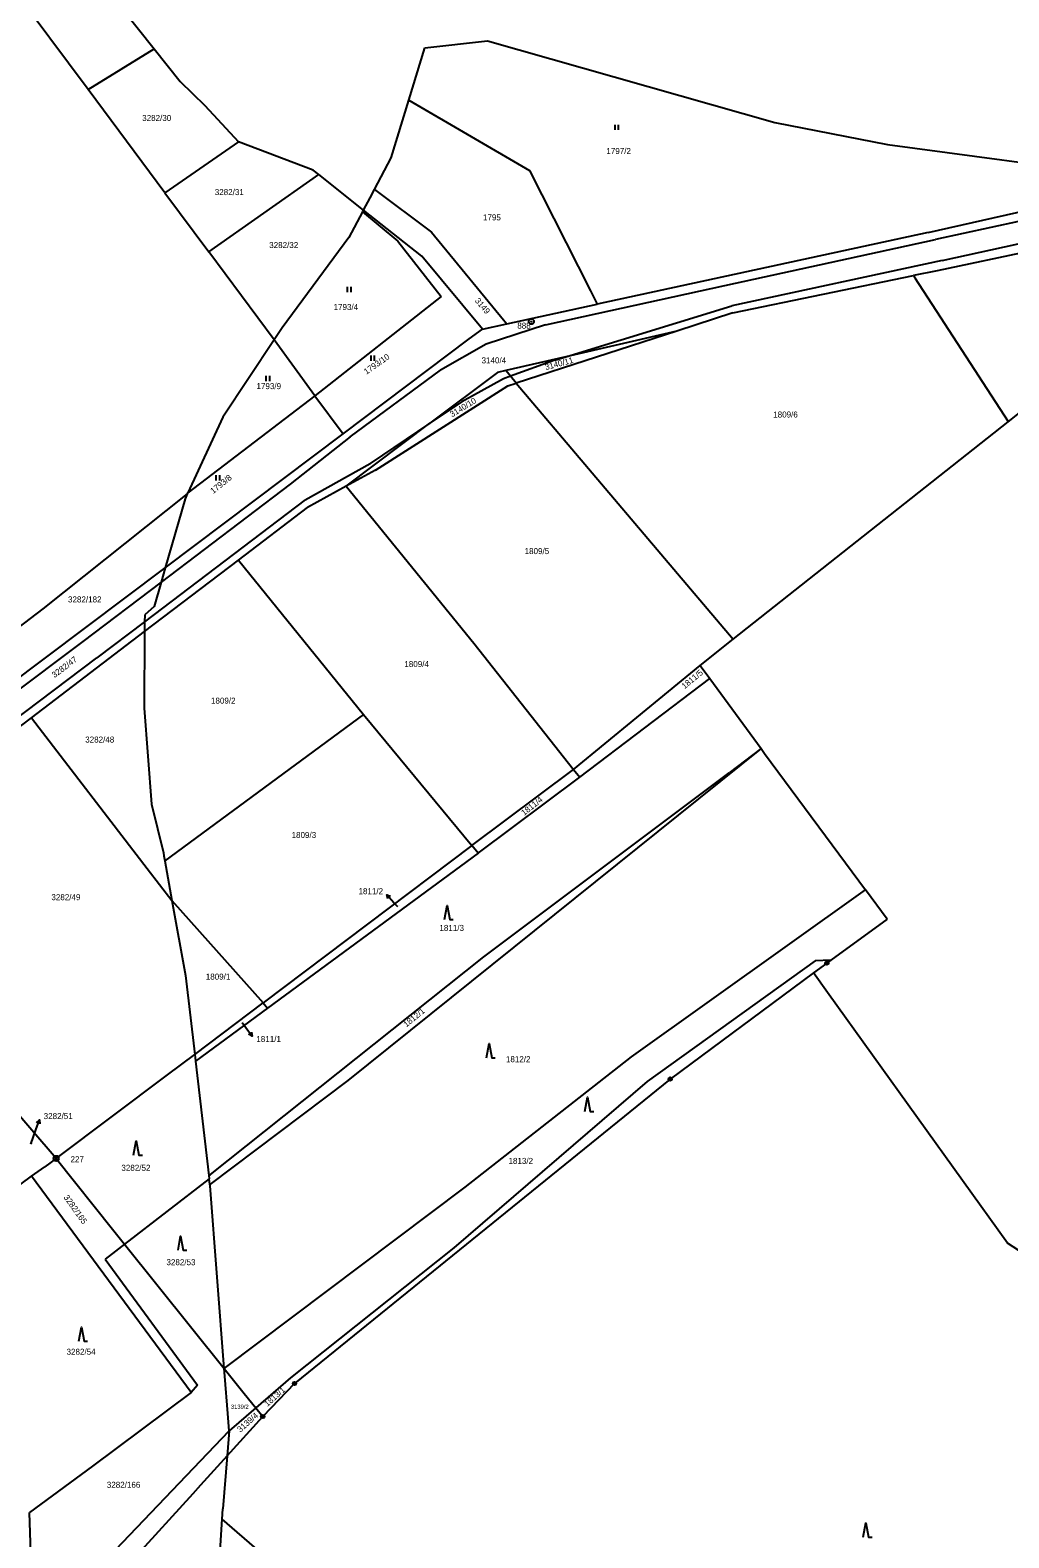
# Model space of a CAD drawing. Extents: x -736345 to -729997, y -1130177 to -1122501.
# Drawn here: x -732046.9 to -731770, y -1125802.7 to -1125376.3 of the extents above; entities that cross this region are included whole.
import ezdxf

# ---------------------------------------------------------------- set-up
doc = ezdxf.new("R2010")
doc.units = 0
for name, color, linetype in [('Vrstva 1', 7, 'Continuous'), ('Vrstva 16', 7, 'Continuous'), ('Vrstva 17', 7, 'Continuous'), ('Vrstva 18', 7, 'Continuous'), ('Vrstva 25', 7, 'Continuous'), ('Vrstva 4', 7, 'Continuous')]:
    doc.layers.add(name, color=color, linetype=linetype)

msp = doc.modelspace()

# ---------------------------------------------------------------- linework, layer by layer
at = {"layer": 'Vrstva 1'}
for points in [[(-732033.23, -1125354.62), (-732011.79, -1125381.53)], [(-732030.46, -1125393.06), (-732052.4, -1125363.5)], [(-731935.21, -1125381.3), (-731917.45, -1125379.26)], [(-731917.45, -1125379.26), (-731836.15, -1125402.42)], [(-732030.46, -1125393.06), (-732011.79, -1125381.53)], [(-732011.79, -1125381.53), (-732004.42, -1125390.78)], [(-731939.71, -1125396.05), (-731935.21, -1125381.3)], [(-732008.78, -1125422.26), (-732030.46, -1125393.06)], [(-732004.42, -1125390.78), (-731997.45, -1125397.58)], [(-731944.69, -1125412.41), (-731939.71, -1125396.05)], [(-731939.71, -1125396.05), (-731905.61, -1125415.96)], [(-731997.45, -1125397.58), (-731987.96, -1125407.89)], [(-731836.15, -1125402.42), (-731804.29, -1125408.59)], [(-731987.96, -1125407.89), (-732008.78, -1125422.26)], [(-731966.84, -1125415.84), (-731987.96, -1125407.89)], [(-731804.29, -1125408.59), (-731738.18, -1125417.47)], [(-731949.46, -1125421.37), (-731944.69, -1125412.41)], [(-731996.33, -1125438.99), (-731965.24, -1125417.1)], [(-731965.24, -1125417.1), (-731966.84, -1125415.84)], [(-731952.54, -1125427.15), (-731965.24, -1125417.1)], [(-731905.61, -1125415.96), (-731888.38, -1125450.01)], [(-731792.84, -1125433.51), (-731724.24, -1125418.04)], [(-732008.78, -1125422.26), (-731996.33, -1125438.99)], [(-731950.69, -1125423.68), (-731949.46, -1125421.37)], [(-731949.46, -1125421.37), (-731933.3, -1125433.45)], [(-731683.56, -1125421.71), (-731790.31, -1125444.32)], [(-731952.54, -1125427.15), (-731952.82, -1125427.67)], [(-731952.54, -1125427.15), (-731950.69, -1125423.68)], [(-731936.05, -1125440.2), (-731952.54, -1125427.15)], [(-731952.82, -1125427.67), (-731956.69, -1125434.95)], [(-731952.82, -1125427.67), (-731942.86, -1125435.96)], [(-731956.69, -1125434.95), (-731975.56, -1125460.45)], [(-731933.3, -1125433.45), (-731912.99, -1125458.16)], [(-731792.84, -1125433.51), (-731886.47, -1125453.8)], [(-731977.84, -1125463.88), (-731996.33, -1125438.99)], [(-731942.86, -1125435.96), (-731930.61, -1125451.63)], [(-731918.93, -1125460.83), (-731936.05, -1125440.2)], [(-731790.31, -1125444.32), (-731796.99, -1125445.7)], [(-731848.05, -1125456.22), (-731796.99, -1125445.7)], [(-731796.99, -1125445.7), (-731796.61, -1125446.29)], [(-731796.61, -1125446.29), (-731770.21, -1125486.98)], [(-731930.61, -1125451.63), (-731966.36, -1125479.69)], [(-731888.38, -1125450.01), (-731886.47, -1125453.8)], [(-731912.02, -1125459.34), (-731886.47, -1125453.8)], [(-731848.05, -1125456.22), (-731863.92, -1125461.36)], [(-731975.56, -1125460.45), (-731977.84, -1125463.88)], [(-731922.63, -1125463.61), (-731918.93, -1125460.83)], [(-731918.93, -1125460.83), (-731912.02, -1125459.34)], [(-731912.99, -1125458.16), (-731912.02, -1125459.34)], [(-731863.92, -1125461.36), (-731909.34, -1125476.08)], [(-731863.92, -1125461.36), (-731895.28, -1125468.62)], [(-731977.84, -1125463.88), (-731992.35, -1125485.75)], [(-731966.36, -1125479.69), (-731977.84, -1125463.88)], [(-731958.35, -1125490.48), (-731922.63, -1125463.61)], [(-731895.28, -1125468.62), (-731912.28, -1125472.55)], [(-731914.69, -1125473.11), (-731933.78, -1125487.45)], [(-731912.28, -1125472.55), (-731914.69, -1125473.11)], [(-731910.97, -1125474.13), (-731912.28, -1125472.55)], [(-731909.34, -1125476.08), (-731910.97, -1125474.13)], [(-731949.17, -1125500.71), (-731911.75, -1125476.86)], [(-731911.75, -1125476.86), (-731909.34, -1125476.08)], [(-731909.34, -1125476.08), (-731847.99, -1125548.55)], [(-731770.15, -1125487.07), (-731757.05, -1125476.59)], [(-731966.36, -1125479.69), (-732002.26, -1125507.12)], [(-731966.36, -1125479.69), (-731958.35, -1125490.48)], [(-731992.35, -1125485.75), (-732002.26, -1125507.12)], [(-731847.99, -1125548.55), (-731770.15, -1125487.07)], [(-731770.21, -1125486.98), (-731770.15, -1125487.07)], [(-732008.66, -1125528.31), (-731958.35, -1125490.48)], [(-731957.5, -1125505.28), (-731933.78, -1125487.45)], [(-731949.17, -1125500.71), (-731957.5, -1125505.28)], [(-732002.42, -1125507.46), (-732043.31, -1125539.98), (-732056.12, -1125549.7)], [(-732002.42, -1125507.46), (-732003.06, -1125508.84)], [(-732002.26, -1125507.12), (-732002.42, -1125507.46)], [(-731957.5, -1125505.28), (-731968.4, -1125511.27)], [(-731957.5, -1125505.28), (-731921.38, -1125549.63)], [(-732003.06, -1125508.84), (-732008.66, -1125528.31)], [(-731987.97, -1125526.18), (-731968.4, -1125511.27)], [(-732053.58, -1125562.09), (-732008.66, -1125528.31)], [(-732014.49, -1125546.38), (-731987.97, -1125526.18)], [(-732008.66, -1125528.31), (-732009.83, -1125532.37)], [(-731987.97, -1125526.18), (-731952.56, -1125569.85)], [(-732009.83, -1125532.37), (-732011.82, -1125539.29)], [(-732014.47, -1125541.64), (-732014.48, -1125543.58)], [(-732011.82, -1125539.29), (-732014.47, -1125541.64)], [(-732046.52, -1125570.78), (-732014.49, -1125546.38)], [(-732014.49, -1125546.38), (-732014.59, -1125568.01)], [(-732014.48, -1125543.58), (-732014.49, -1125546.38)], [(-731921.38, -1125549.63), (-731893.11, -1125585.43)], [(-731857.35, -1125555.94), (-731847.99, -1125548.55)], [(-731893.11, -1125585.43), (-731857.35, -1125555.94)], [(-731857.35, -1125555.94), (-731854.6, -1125559.67)], [(-731891.37, -1125587.59), (-731854.6, -1125559.67)], [(-731854.6, -1125559.67), (-731840.02, -1125579.44)], [(-732014.59, -1125568.01), (-732012.54, -1125595.2)], [(-732051.96, -1125574.92), (-732046.52, -1125570.78)], [(-732046.52, -1125570.78), (-732013.78, -1125613.43)], [(-731952.56, -1125569.85), (-732008.78, -1125611.21)], [(-731952.56, -1125569.85), (-731921.9, -1125606.92)], [(-731840.02, -1125579.44), (-731956.97, -1125673.31)], [(-731840.02, -1125579.44), (-731849.11, -1125586.34)], [(-731840.02, -1125579.44), (-731839.1, -1125580.87)], [(-731839.1, -1125580.87), (-731810.52, -1125619.46)], [(-731921.9, -1125606.92), (-731893.11, -1125585.43)], [(-731920.16, -1125609.03), (-731891.37, -1125587.59)], [(-731918.55, -1125638.39), (-731849.11, -1125586.34)], [(-731893.11, -1125585.43), (-731891.37, -1125587.59)], [(-732012.54, -1125595.2), (-732009.18, -1125608.99)], [(-732009.18, -1125608.99), (-732009.03, -1125609.82)], [(-732009.03, -1125609.82), (-732008.78, -1125611.21)], [(-731921.9, -1125606.92), (-731980.99, -1125651.41)], [(-731920.16, -1125609.03), (-731979.72, -1125652.9)], [(-731920.16, -1125609.03), (-731921.9, -1125606.92)], [(-732013.78, -1125613.43), (-732006.75, -1125622.47)], [(-732008.78, -1125611.21), (-732006.75, -1125622.47)], [(-732006.75, -1125622.47), (-732002.93, -1125643.61)], [(-732006.75, -1125622.47), (-731980.99, -1125651.41)], [(-731876.73, -1125666.68), (-731810.52, -1125619.46)], [(-731804.42, -1125627.7), (-731810.52, -1125619.46)], [(-731804.42, -1125627.7), (-731820.36, -1125639.33)], [(-731995.86, -1125699.96), (-731918.55, -1125638.39)], [(-731824.75, -1125639.46), (-731872.32, -1125673.64)], [(-731821.47, -1125640.14), (-731825.24, -1125642.94)], [(-731820.36, -1125639.33), (-731824.75, -1125639.46)], [(-731820.36, -1125639.33), (-731821.47, -1125640.14)], [(-732002.93, -1125643.61), (-732000.32, -1125665.97)], [(-731825.24, -1125642.94), (-731865.82, -1125672.94)], [(-731821.3, -1125648.43), (-731825.24, -1125642.94)], [(-731770.38, -1125719.34), (-731821.3, -1125648.43)], [(-732000.32, -1125665.97), (-731980.99, -1125651.41)], [(-731979.72, -1125652.9), (-732000.09, -1125667.91)], [(-731980.99, -1125651.41), (-731979.72, -1125652.9)], [(-732007.98, -1125671.74), (-732000.32, -1125665.97)], [(-732000.32, -1125665.97), (-732000.09, -1125667.91)], [(-732000.09, -1125667.91), (-731996.31, -1125700.21)], [(-731923.82, -1125703.49), (-731876.73, -1125666.68)], [(-732039.52, -1125695.38), (-732007.98, -1125671.74)], [(-731956.97, -1125673.31), (-731996.01, -1125702.77)], [(-731865.82, -1125672.94), (-731972.09, -1125759.07)], [(-731872.32, -1125673.64), (-731926.98, -1125720.69)], [(-732039.52, -1125695.38), (-732053.85, -1125678.75)], [(-732039.52, -1125695.38), (-732042.74, -1125697.75)], [(-732039.52, -1125695.38), (-732023.59, -1125715.37)], [(-732046.49, -1125700.38), (-732042.74, -1125697.75)], [(-731996.31, -1125700.21), (-731995.86, -1125699.96)], [(-731996.31, -1125700.21), (-731996.21, -1125701.12)], [(-732051.94, -1125704.44), (-732046.49, -1125700.38)], [(-732001.34, -1125761.57), (-732046.49, -1125700.38)], [(-731996.21, -1125701.12), (-732020.15, -1125719.67)], [(-731996.01, -1125702.77), (-731996.21, -1125701.12)], [(-731995.97, -1125703.15), (-731996.01, -1125702.77)], [(-731991.95, -1125754.84), (-731995.97, -1125703.15)], [(-731991.95, -1125754.84), (-731923.82, -1125703.49)], [(-732023.59, -1125715.37), (-732020.15, -1125719.67)], [(-732020.15, -1125719.67), (-732022.73, -1125721.67)], [(-732020.15, -1125719.67), (-731991.95, -1125754.84)], [(-731926.98, -1125720.69), (-731973.19, -1125757.44)], [(-731673.49, -1125782.15), (-731770.38, -1125719.34)], [(-732022.73, -1125721.67), (-732025.64, -1125723.93)], [(-732025.64, -1125723.93), (-731999.53, -1125759.5)], [(-731991.79, -1125756.95), (-731991.95, -1125754.84)], [(-731991.95, -1125754.84), (-731986.28, -1125761.88)], [(-731999.53, -1125759.5), (-732001.34, -1125761.57)], [(-731990.96, -1125767.57), (-731991.79, -1125756.95)], [(-731973.19, -1125757.44), (-731983.02, -1125765.94)], [(-731972.09, -1125759.07), (-731981.06, -1125768.39)], [(-732001.34, -1125761.57), (-732029.24, -1125782.39)], [(-731986.28, -1125761.88), (-731983.02, -1125765.94)], [(-731991.14, -1125779.48), (-731981.06, -1125768.39)], [(-731990.57, -1125772.46), (-731990.96, -1125767.57)], [(-731983.02, -1125765.94), (-731990.57, -1125772.46)], [(-731983.02, -1125765.94), (-731981.06, -1125768.39)], [(-732022.71, -1125806.13), (-731990.57, -1125772.46)], [(-731990.57, -1125772.46), (-731991.14, -1125779.48)], [(-731991.14, -1125779.48), (-731998.69, -1125787.79)], [(-731991.14, -1125779.48), (-731992.36, -1125794.47)], [(-732029.24, -1125782.39), (-732047.1, -1125795.5)], [(-731998.69, -1125787.79), (-732000.89, -1125790.22)], [(-732000.89, -1125790.22), (-732017.36, -1125808.35)], [(-732045.97, -1125826.83), (-732047.1, -1125795.5)], [(-731994.4, -1125827.19), (-731992.55, -1125797.44)], [(-731992.55, -1125797.44), (-731992.36, -1125794.47)], [(-731777.74, -1125983.47), (-731992.55, -1125797.44)]]:
    msp.add_lwpolyline(points, dxfattribs=at)
at = {"layer": 'Vrstva 16'}
for points in [[(-731942.88, -1125624.24), (-731943.96, -1125623.06)], [(-731986.93, -1125656.97), (-731985.87, -1125658.37)], [(-732046.64, -1125691.34), (-732045.23, -1125687.3)]]:
    msp.add_lwpolyline(points, dxfattribs=at)
at = {"layer": 'Vrstva 25'}
for points in [[(-731881.407, -1125404.505), (-731881.407, -1125403.005)], [(-731880.373, -1125404.505), (-731880.373, -1125403.005)], [(-731957.097, -1125450.335), (-731957.097, -1125448.835)], [(-731956.063, -1125450.335), (-731956.063, -1125448.835)], [(-731950.437, -1125469.815), (-731950.437, -1125468.315)], [(-731949.403, -1125469.815), (-731949.403, -1125468.315)], [(-731980.087, -1125475.565), (-731980.087, -1125474.065)], [(-731979.053, -1125475.565), (-731979.053, -1125474.065)], [(-731994.267, -1125503.635), (-731994.267, -1125502.135)], [(-731993.233, -1125503.635), (-731993.233, -1125502.135)], [(-731943.96, -1125623.06), (-731945.982, -1125620.845)], [(-731945.677, -1125621.921), (-731945.982, -1125620.845), (-731944.939, -1125621.246)], [(-731929.67, -1125627.82), (-731928.92, -1125623.82), (-731928.17, -1125627.82), (-731927.17, -1125627.82)], [(-731985.87, -1125658.37), (-731984.069, -1125660.769)], [(-731984.27, -1125659.669), (-731984.069, -1125660.769), (-731985.07, -1125660.269)], [(-731917.77, -1125666.92), (-731917.02, -1125662.92), (-731916.27, -1125666.92), (-731915.27, -1125666.92)], [(-731889.93, -1125682.1), (-731889.18, -1125678.1), (-731888.43, -1125682.1), (-731887.43, -1125682.1)], [(-732045.23, -1125687.3), (-732044.239, -1125684.469)], [(-732045.041, -1125685.248), (-732044.239, -1125684.469), (-732044.098, -1125685.578)], [(-732017.62, -1125694.43), (-732016.87, -1125690.43), (-732016.12, -1125694.43), (-732015.12, -1125694.43)], [(-732005.04, -1125721.38), (-732004.29, -1125717.38), (-732003.54, -1125721.38), (-732002.54, -1125721.38)], [(-732033.13, -1125747.1), (-732032.38, -1125743.1), (-732031.63, -1125747.1), (-732030.63, -1125747.1)], [(-731811.18, -1125802.5), (-731810.43, -1125798.5), (-731809.68, -1125802.5), (-731808.68, -1125802.5)]]:
    msp.add_lwpolyline(points, dxfattribs=at)
for centre, radius in [((-731905.08, -1125458.7), 0.75), ((-731905.08, -1125458.7), 0.032), ((-731821.47, -1125640.14), 0.5), ((-731821.47, -1125640.14), 0.032), ((-731865.82, -1125672.94), 0.5), ((-731865.82, -1125672.94), 0.032), ((-732039.52, -1125695.38), 0.75), ((-732039.52, -1125695.38), 0.032), ((-731972.09, -1125759.07), 0.5), ((-731972.09, -1125759.07), 0.032), ((-731981.06, -1125768.39), 0.5), ((-731981.06, -1125768.39), 0.032)]:
    msp.add_circle(centre, radius, dxfattribs=at)
at = {"layer": 'Vrstva 4'}
for points in [[(-731743.77, -1125425.27), (-731790.74, -1125435.48)], [(-731788.85, -1125441.44), (-731742.8, -1125431.36)], [(-731850.34, -1125448.5), (-731790.74, -1125435.48)], [(-731788.85, -1125441.44), (-731848.37, -1125454.23)], [(-731901.03, -1125459.62), (-731850.34, -1125448.5)], [(-731895.28, -1125468.62), (-731848.37, -1125454.23)], [(-731901.03, -1125459.62), (-731917.87, -1125465.09)], [(-731917.87, -1125465.09), (-731930.74, -1125472.42)], [(-731898.39, -1125469.57), (-731910.97, -1125474.13)], [(-731898.39, -1125469.57), (-731895.28, -1125468.62)], [(-731956.31, -1125491.26), (-731930.74, -1125472.42)], [(-731910.97, -1125474.13), (-731912.97, -1125474.85)], [(-731912.97, -1125474.85), (-731924.73, -1125481.36)], [(-731924.73, -1125481.36), (-731933.78, -1125487.45)], [(-731956.31, -1125491.26), (-731973.35, -1125504.66)], [(-731933.78, -1125487.45), (-731950.64, -1125498.81)], [(-731969.04, -1125509.14), (-731950.64, -1125498.81)], [(-731973.35, -1125504.66), (-732009.83, -1125532.37)], [(-731969.04, -1125509.14), (-732014.48, -1125543.58)], [(-732009.83, -1125532.37), (-732032, -1125549.21)], [(-732014.48, -1125543.58), (-732027.99, -1125553.82)], [(-732032, -1125549.21), (-732053.19, -1125565.15)], [(-732052.3, -1125572.2), (-732027.99, -1125553.82)]]:
    msp.add_lwpolyline(points, dxfattribs=at)

# ---------------------------------------------------------------- texts
at = {"layer": 'Vrstva 16'}
for s, p in [('1811/2', (-731953.977, -1125620.65)), ('1811/1', (-731982.87, -1125662.47)), ('3282/51', (-732043.04, -1125684.27))]:
    msp.add_text(s, height=1.7, dxfattribs=at).set_placement(p)
at = {"layer": 'Vrstva 17'}
for s, p in [('888', (-731909.05, -1125460.69)), ('227', (-732035.44, -1125696.46))]:
    msp.add_text(s, height=1.7, dxfattribs=at).set_placement(p)
at = {"layer": 'Vrstva 18'}
for s, height, p in [('3282/30', 1.7, (-732015.17, -1125401.95)), ('1797/2', 1.7, (-731883.85, -1125411.3)), ('3282/31', 1.7, (-731994.64, -1125422.92)), ('1795', 1.7, (-731918.75, -1125430.07)), ('3282/32', 1.7, (-731979.24, -1125437.9)), ('1793/4', 1.7, (-731961.03, -1125455.41)), ('3140/4', 1.7, (-731919.16, -1125470.51)), ('1793/9', 1.7, (-731982.84, -1125477.8)), ('1809/6', 1.7, (-731836.65, -1125485.83)), ('1809/5', 1.7, (-731906.98, -1125524.46)), ('3282/182', 1.7, (-732036.159, -1125538.13)), ('1809/4', 1.7, (-731941, -1125556.41)), ('1809/2', 1.7, (-731995.71, -1125566.76)), ('3282/48', 1.7, (-732031.29, -1125577.77)), ('1809/3', 1.7, (-731972.91, -1125604.76)), ('3282/49', 1.7, (-732040.86, -1125622.35)), ('1811/2', 0.1, (-731942.68, -1125624.04)), ('1811/3', 1.7, (-731931.08, -1125631.04)), ('1809/1', 1.7, (-731997.18, -1125644.82)), ('1811/1', 0.1, (-731986.73, -1125656.77)), ('1812/2', 1.7, (-731912.27, -1125668.17)), ('3282/51', 0.1, (-732046.44, -1125691.14)), ('1813/2', 1.7, (-731911.54, -1125696.94)), ('3282/52', 1.7, (-732021.06, -1125698.89)), ('3282/53', 1.7, (-732008.31, -1125725.59)), ('3282/54', 1.7, (-732036.57, -1125750.92)), ('3139/2', 1.2, (-731990.1, -1125766.22)), ('3282/166', 1.7, (-732025.18, -1125788.55))]:
    msp.add_text(s, height=height, dxfattribs=at).set_placement(p)
for s, rotation, p in [('3149', 310.50247, (-731921.169, -1125452.892)), ('1793/10', 35.00028, (-731951.721, -1125473.752)), ('3140/11', 15.00012, (-731900.979, -1125472.446)), ('3140/10', 31.40025, (-731927.494, -1125485.806)), ('1793/8', 38.80031, (-731995.06, -1125507.499)), ('3282/47', 36.90029, (-732039.971, -1125559.55)), ('1811/5', 39.40031, (-731861.723, -1125562.699)), ('1811/4', 38.40031, (-731907.118, -1125598.54)), ('1812/1', 39.10031, (-731940.431, -1125658.369)), ('3282/165', 305.50243, (-732037.492, -1125706.426)), ('1813/1', 41.30033, (-731979.742, -1125765.698)), ('3139/4', 41.30033, (-731987.402, -1125772.968))]:
    msp.add_text(s, height=1.7, rotation=rotation, dxfattribs=at).set_placement(p)

doc.saveas('drawing.dxf')
